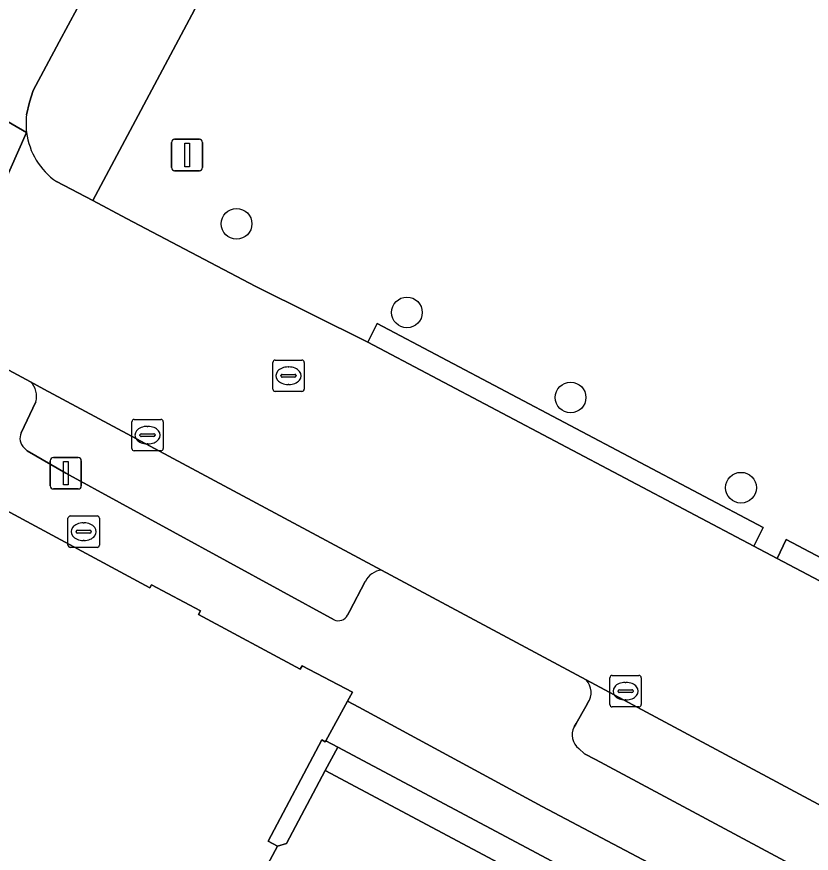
# Model space of a CAD drawing. Extents: x 159489 to 160304, y 383825 to 384531.
# Drawn here: x 160008.77 to 160034.08, y 384082.79 to 384109.44 of the extents above; entities that cross this region are included whole.
import ezdxf

# ---------------------------------------------------------------- set-up
doc = ezdxf.new("R2010")
doc.units = 0
for name, color, linetype in [('IMGEO_Boom', 7, 'Continuous'), ('IMGEO_Brandkraan', 7, 'Continuous'), ('IMGEO_Groenvoorziening', 7, 'Continuous'), ('IMGEO_Haag', 7, 'Continuous'), ('IMGEO_Kolk', 7, 'Continuous'), ('IMGEO_Lichtmast', 7, 'Continuous'), ('IMGEO_Pand', 7, 'Continuous'), ('IMGEO_Parkeervlak_open', 7, 'Continuous'), ('IMGEO_Rijbaan_lokaal_gesloten', 7, 'Continuous'), ('IMGEO_Rijbaan_lokaal_open', 7, 'Continuous'), ('IMGEO_Rioolput', 7, 'Continuous'), ('IMGEO_Verkeersregelinstallatiepaal', 7, 'Continuous'), ('IMGEO_Voetpad_open', 7, 'Continuous')]:
    doc.layers.add(name, color=color, linetype=linetype)

msp = doc.modelspace()

# ---------------------------------------------------------------- linework, layer by layer
at = {"layer": 'IMGEO_Boom'}
for centre in [(160015.774, 384102.844), (160021.202, 384100.021), (160026.416, 384097.312), (160031.845, 384094.439)]:
    msp.add_circle(centre, 0.489, dxfattribs=at)
at = {"layer": 'IMGEO_Brandkraan'}
for p, q in [((160017.004, 384098.506), (160017.856, 384098.506)), ((160016.929, 384097.58), (160016.929, 384098.432)), ((160017.417, 384098.286), (160017.442, 384098.286)), ((160017.93, 384098.432), (160017.93, 384097.58)), ((160017.188, 384098), (160017.188, 384098.012)), ((160017.626, 384097.963), (160017.228, 384097.963)), ((160017.231, 384098.049), (160017.629, 384098.049)), ((160017.672, 384098.012), (160017.672, 384098)), ((160017.44, 384097.726), (160017.415, 384097.726)), ((160017.856, 384097.506), (160017.004, 384097.506))]:
    msp.add_line(p, q, dxfattribs=at)
for points in [[(160017.004, 384098.506), (160017.856, 384098.506)], [(160016.929, 384097.58), (160016.929, 384098.432)], [(160017.93, 384098.432), (160017.93, 384097.58)], [(160017.856, 384097.506), (160017.004, 384097.506)]]:
    msp.add_lwpolyline(points, dxfattribs=at)
for centre, radius, start, end in [((160017.006, 384098.43), 0.0765, 91.552, 178.448), ((160017.006, 384098.43), 0.0765, 91.552, 178.448), ((160017.854, 384098.43), 0.0765, 1.552, 88.448), ((160017.854, 384098.43), 0.0765, 1.552, 88.448), ((160017.228, 384098.009), 0.0403, 85.8775, 175.7526), ((160017.225, 384097.999), 0.0366, 178.938, 274.7102), ((160017.629, 384098.006), 0.043, 264.8664, 352.4533), ((160017.633, 384098.011), 0.0386, 1.7309, 96.639), ((160017.006, 384097.582), 0.0765, 181.552, 268.448), ((160017.006, 384097.582), 0.0765, 181.552, 268.448), ((160017.854, 384097.582), 0.0765, 271.552, 358.448), ((160017.854, 384097.582), 0.0765, 271.552, 358.448)]:
    msp.add_arc(centre, radius, start, end, dxfattribs=at)
for centre, major_axis, ratio, start_param, end_param in [((160017.416, 384098.006), (-0.387, 0.002), 0.722429, 4.712389, 7.853982), ((160017.441, 384098.006), (-0.39, 0.002), 0.717154, 1.570796, 4.712389)]:
    msp.add_ellipse(centre, major_axis=major_axis, ratio=ratio, start_param=start_param, end_param=end_param, dxfattribs=at)
at = {"layer": 'IMGEO_Groenvoorziening'}
for points in [[(160033.432, 384144.614), (160015.042, 384110.814), (160014.347, 384109.496), (160011.193, 384103.583), (160012.267, 384103.018), (160016.394, 384100.846), (160019.953, 384099.072), (160020.256, 384099.669), (160032.548, 384093.175), (160032.251, 384092.579), (160033.002, 384092.187), (160033.287, 384092.784), (160046.606, 384085.746), (160046.301, 384085.17), (160047.03, 384084.787), (160047.334, 384085.363), (160060.949, 384078.169)], [(160024.433, 384082.315), (160018.598, 384085.426), (160017.364, 384083.108), (160017.084, 384083.019), (160016.229, 384081.438)]]:
    msp.add_lwpolyline(points, dxfattribs=at)
for points in [[(160032.548, 384093.175), (160020.256, 384099.669), (160019.953, 384099.072), (160032.251, 384092.579)], [(160046.606, 384085.746), (160033.287, 384092.784), (160033.002, 384092.187), (160046.301, 384085.17)], [(160018.598, 384085.426), (160018.997, 384086.175), (160018.616, 384086.375), (160018.602, 384086.349), (160018.488, 384086.412), (160016.784, 384083.18), (160017.084, 384083.019), (160017.364, 384083.108)], [(160018.997, 384086.175), (160018.598, 384085.426), (160024.433, 384082.315), (160024.367, 384082.194), (160024.912, 384081.905), (160028.388, 384080.08), (160028.841, 384080.931), (160024.841, 384083.062)]]:
    msp.add_lwpolyline(points, close=True, dxfattribs=at)
at = {"layer": 'IMGEO_Haag'}
for points in [[(160032.548, 384093.175), (160020.256, 384099.669), (160019.953, 384099.072), (160032.251, 384092.579)], [(160046.606, 384085.746), (160033.287, 384092.784), (160033.002, 384092.187), (160046.301, 384085.17)]]:
    msp.add_lwpolyline(points, close=True, dxfattribs=at)
at = {"layer": 'IMGEO_Kolk'}
for p, q in [((160012.439, 384095.687), (160012.439, 384096.539)), ((160012.514, 384096.613), (160013.366, 384096.613)), ((160012.927, 384096.393), (160012.952, 384096.393)), ((160013.44, 384096.539), (160013.44, 384095.687)), ((160012.698, 384096.107), (160012.698, 384096.119)), ((160012.741, 384096.156), (160013.139, 384096.156)), ((160013.182, 384096.119), (160013.182, 384096.107)), ((160013.136, 384096.07), (160012.738, 384096.07)), ((160012.95, 384095.833), (160012.925, 384095.833)), ((160013.366, 384095.613), (160012.514, 384095.613)), ((160027.668, 384087.532), (160027.668, 384088.384)), ((160027.743, 384088.458), (160028.595, 384088.458)), ((160028.669, 384088.384), (160028.669, 384087.532)), ((160028.156, 384088.238), (160028.181, 384088.238)), ((160027.927, 384087.952), (160027.927, 384087.964)), ((160028.365, 384087.915), (160027.967, 384087.915)), ((160027.97, 384088.001), (160028.368, 384088.001)), ((160028.411, 384087.964), (160028.411, 384087.952)), ((160028.179, 384087.678), (160028.154, 384087.678)), ((160028.595, 384087.458), (160027.743, 384087.458))]:
    msp.add_line(p, q, dxfattribs=at)
for points in [[(160012.439, 384095.687), (160012.439, 384096.539)], [(160012.514, 384096.613), (160013.366, 384096.613)], [(160013.44, 384096.539), (160013.44, 384095.687)], [(160013.366, 384095.613), (160012.514, 384095.613)], [(160027.668, 384087.532), (160027.668, 384088.384)], [(160027.743, 384088.458), (160028.595, 384088.458)], [(160028.669, 384088.384), (160028.669, 384087.532)], [(160028.595, 384087.458), (160027.743, 384087.458)]]:
    msp.add_lwpolyline(points, dxfattribs=at)
for centre, radius, start, end in [((160012.516, 384096.537), 0.0765, 91.552, 178.448), ((160012.516, 384096.537), 0.0765, 91.552, 178.448), ((160013.364, 384096.537), 0.0765, 1.552, 88.448), ((160013.364, 384096.537), 0.0765, 1.552, 88.448), ((160012.738, 384096.116), 0.0403, 85.8775, 175.7526), ((160012.735, 384096.106), 0.0366, 178.938, 274.7102), ((160013.139, 384096.113), 0.043, 264.8664, 352.4533), ((160013.143, 384096.118), 0.0386, 1.7309, 96.639), ((160012.516, 384095.689), 0.0765, 181.552, 268.448), ((160012.516, 384095.689), 0.0765, 181.552, 268.448), ((160013.364, 384095.689), 0.0765, 271.552, 358.448), ((160013.364, 384095.689), 0.0765, 271.552, 358.448), ((160027.745, 384088.382), 0.0765, 91.552, 178.448), ((160027.745, 384088.382), 0.0765, 91.552, 178.448), ((160028.593, 384088.382), 0.0765, 1.552, 88.448), ((160028.593, 384088.382), 0.0765, 1.552, 88.448), ((160027.967, 384087.961), 0.0403, 85.8775, 175.7526), ((160027.964, 384087.951), 0.0366, 178.938, 274.7102), ((160028.368, 384087.958), 0.043, 264.8664, 352.4533), ((160028.372, 384087.963), 0.0386, 1.7309, 96.639), ((160027.745, 384087.534), 0.0765, 181.552, 268.448), ((160027.745, 384087.534), 0.0765, 181.552, 268.448), ((160028.593, 384087.534), 0.0765, 271.552, 358.448), ((160028.593, 384087.534), 0.0765, 271.552, 358.448)]:
    msp.add_arc(centre, radius, start, end, dxfattribs=at)
for centre, major_axis, ratio, start_param, end_param in [((160012.926, 384096.113), (-0.387, 0.002), 0.722429, 4.712389, 7.853982), ((160012.951, 384096.113), (-0.39, 0.002), 0.717154, 1.570796, 4.712389), ((160028.155, 384087.958), (-0.387, 0.002), 0.722429, 4.712389, 7.853982), ((160028.18, 384087.958), (-0.39, 0.002), 0.717154, 1.570796, 4.712389)]:
    msp.add_ellipse(centre, major_axis=major_axis, ratio=ratio, start_param=start_param, end_param=end_param, dxfattribs=at)
at = {"layer": 'IMGEO_Lichtmast'}
for p, q in [((160009.839, 384094.5), (160009.839, 384095.3)), ((160009.839, 384095.3), (160009.839, 384094.5)), ((160009.939, 384095.4), (160010.729, 384095.4)), ((160010.729, 384095.4), (160009.939, 384095.4)), ((160010.829, 384095.3), (160010.829, 384094.5)), ((160010.829, 384094.5), (160010.829, 384095.3)), ((160010.729, 384094.4), (160009.939, 384094.4)), ((160009.939, 384094.4), (160010.729, 384094.4))]:
    msp.add_line(p, q, dxfattribs=at)
msp.add_lwpolyline([(160010.259, 384095.275), (160010.409, 384095.275), (160010.409, 384094.525), (160010.259, 384094.525), (160010.259, 384095.275)], dxfattribs=at)
for centre, start, end in [((160009.939, 384095.3), 90, 180), ((160009.939, 384095.3), 90, 180), ((160010.729, 384095.3), 0, 90), ((160010.729, 384095.3), 360, 90), ((160009.939, 384094.5), 180, 270), ((160009.939, 384094.5), 180, 270), ((160010.729, 384094.5), 270, 0), ((160010.729, 384094.5), 270, 0)]:
    msp.add_arc(centre, 0.1, start, end, dxfattribs=at)
at = {"layer": 'IMGEO_Pand'}
msp.add_lwpolyline([(160016.229, 384081.438), (160017.084, 384083.019), (160016.784, 384083.18), (160018.488, 384086.412), (160018.602, 384086.349), (160018.616, 384086.375), (160019.313, 384087.643), (160019.467, 384087.924), (160017.864, 384088.77), (160017.804, 384088.655), (160014.563, 384090.405), (160014.624, 384090.52), (160013.061, 384091.347), (160013.01, 384091.25), (160003.015, 384096.634), (159997.636, 384086.62), (159997.548, 384086.668), (159996.793, 384085.067), (159994.786, 384081.336)], dxfattribs=at)
at = {"layer": 'IMGEO_Parkeervlak_open'}
for points in [[(160009.639, 384097.58), (160009.21, 384097.81)], [(160020.391, 384091.814), (160009.639, 384097.58)], [(160009.376, 384097.173), (160008.909, 384096.189)], [(160009.004, 384095.705), (160009.106, 384095.616), (160010.334, 384094.9), (160018.881, 384090.23)], [(160019.309, 384090.38), (160019.377, 384090.498), (160019.877, 384091.448)], [(160027.802, 384087.843), (160026.914, 384088.319)], [(160076.371, 384061.813), (160027.802, 384087.843)], [(160026.967, 384087.587), (160026.898, 384087.474), (160026.592, 384086.927), (160026.53, 384086.818)], [(160026.678, 384086.133), (160026.861, 384085.963), (160027.206, 384085.779), (160074.709, 384060.323)]]:
    msp.add_lwpolyline(points, dxfattribs=at)
for centre, radius, start, end in [((160008.788, 384097.36), 0.617, 342.3508, 46.8617), ((160009.315, 384096.017), 0.44, 157.0479, 225.1619), ((160020.452, 384091.185), 0.632, 95.5161, 155.3904), ((160019.015, 384090.533), 0.331, 246.1228, 332.505), ((160026.488, 384087.92), 0.583, 325.1585, 43.1239), ((160026.995, 384086.56), 0.531, 150.9455, 233.4382)]:
    msp.add_arc(centre, radius, start, end, dxfattribs=at)
at = {"layer": 'IMGEO_Rijbaan_lokaal_gesloten'}
for points in [[(160009.083, 384106.315), (160009.176, 384106.723), (160009.291, 384107.093), (160010.126, 384108.639), (160012.129, 384112.363), (160028.387, 384142.585)], [(159972.01, 384118.346), (159992.857, 384107.129), (160004.646, 384100.256), (160004.847, 384100.149), (160006.255, 384099.394), (160009.085, 384105.756), (160001.256, 384110.303)], [(160001.256, 384110.303), (160009.085, 384105.756)]]:
    msp.add_lwpolyline(points, dxfattribs=at)
msp.add_arc((160011.373, 384106.044), 2.306, 173.2446, 187.1654, dxfattribs=at)
at = {"layer": 'IMGEO_Rijbaan_lokaal_open'}
for points in [[(160009.085, 384105.756), (160006.255, 384099.394), (160009.21, 384097.81), (160009.639, 384097.58), (160020.391, 384091.814), (160026.914, 384088.319), (160027.802, 384087.843), (160076.371, 384061.813), (160076.546, 384061.719), (160085.703, 384056.846), (160090.12, 384054.464), (160125.267, 384035.607), (160171.245, 384010.937), (160174.067, 384016.228), (160160.959, 384023.29), (160157.797, 384024.943), (160157.615, 384025.041), (160157.408, 384025.152), (160154.779, 384026.564), (160131.209, 384039.227), (160093.439, 384059.454), (160093.307, 384059.517), (160092.437, 384059.998)], [(160091.856, 384061.088), (160087.565, 384063.401), (160073.826, 384070.649), (160073.089, 384071.038), (160061.378, 384077.213), (160060.648, 384077.604), (160047.03, 384084.787), (160046.301, 384085.17), (160033.002, 384092.187), (160032.251, 384092.579), (160019.953, 384099.072), (160016.394, 384100.846), (160012.267, 384103.018), (160011.193, 384103.583), (160010.038, 384104.19)]]:
    msp.add_lwpolyline(points, dxfattribs=at)
msp.add_arc((160011.314, 384106.039), 2.246, 187.2423, 235.4034, dxfattribs=at)
at = {"layer": 'IMGEO_Rioolput'}
for p, q in [((160010.404, 384092.612), (160010.404, 384093.464)), ((160010.479, 384093.538), (160011.331, 384093.538)), ((160011.405, 384093.464), (160011.405, 384092.612)), ((160010.892, 384093.318), (160010.917, 384093.318)), ((160010.663, 384093.032), (160010.663, 384093.044)), ((160011.101, 384092.995), (160010.703, 384092.995)), ((160010.706, 384093.081), (160011.104, 384093.081)), ((160011.147, 384093.044), (160011.147, 384093.032)), ((160010.915, 384092.758), (160010.89, 384092.758)), ((160011.331, 384092.538), (160010.479, 384092.538))]:
    msp.add_line(p, q, dxfattribs=at)
for points in [[(160010.404, 384092.612), (160010.404, 384093.464)], [(160010.479, 384093.538), (160011.331, 384093.538)], [(160011.405, 384093.464), (160011.405, 384092.612)], [(160011.331, 384092.538), (160010.479, 384092.538)]]:
    msp.add_lwpolyline(points, dxfattribs=at)
for centre, radius, start, end in [((160010.481, 384093.462), 0.0765, 91.552, 178.448), ((160010.481, 384093.462), 0.0765, 91.552, 178.448), ((160011.329, 384093.462), 0.0765, 1.552, 88.448), ((160011.329, 384093.462), 0.0765, 1.552, 88.448), ((160010.703, 384093.041), 0.0403, 85.8775, 175.7526), ((160010.7, 384093.031), 0.0366, 178.938, 274.7102), ((160011.104, 384093.038), 0.043, 264.8664, 352.4533), ((160011.108, 384093.043), 0.0386, 1.7309, 96.639), ((160010.481, 384092.614), 0.0765, 181.552, 268.448), ((160010.481, 384092.614), 0.0765, 181.552, 268.448), ((160011.329, 384092.614), 0.0765, 271.552, 358.448), ((160011.329, 384092.614), 0.0765, 271.552, 358.448)]:
    msp.add_arc(centre, radius, start, end, dxfattribs=at)
for centre, major_axis, ratio, start_param, end_param in [((160010.891, 384093.038), (-0.387, 0.002), 0.722429, 4.712389, 7.853982), ((160010.916, 384093.038), (-0.39, 0.002), 0.717154, 1.570796, 4.712389)]:
    msp.add_ellipse(centre, major_axis=major_axis, ratio=ratio, start_param=start_param, end_param=end_param, dxfattribs=at)
at = {"layer": 'IMGEO_Verkeersregelinstallatiepaal'}
for p, q in [((160013.702, 384104.636), (160013.702, 384105.436)), ((160013.702, 384105.436), (160013.702, 384104.636)), ((160013.802, 384105.536), (160014.592, 384105.536)), ((160014.592, 384105.536), (160013.802, 384105.536)), ((160014.692, 384105.436), (160014.692, 384104.636)), ((160014.692, 384104.636), (160014.692, 384105.436)), ((160014.592, 384104.536), (160013.802, 384104.536)), ((160013.802, 384104.536), (160014.592, 384104.536))]:
    msp.add_line(p, q, dxfattribs=at)
msp.add_lwpolyline([(160014.122, 384105.411), (160014.272, 384105.411), (160014.272, 384104.661), (160014.122, 384104.661), (160014.122, 384105.411)], dxfattribs=at)
for centre, start, end in [((160013.802, 384105.436), 90, 180), ((160013.802, 384105.436), 90, 180), ((160014.592, 384105.436), 0, 90), ((160014.592, 384105.436), 360, 90), ((160013.802, 384104.636), 180, 270), ((160013.802, 384104.636), 180, 270), ((160014.592, 384104.636), 270, 0), ((160014.592, 384104.636), 270, 0)]:
    msp.add_arc(centre, 0.1, start, end, dxfattribs=at)
at = {"layer": 'IMGEO_Voetpad_open'}
for points in [[(160036.463, 384152.099), (160035.012, 384151.265), (160033.632, 384150.031), (160032.652, 384148.584), (160032.126, 384147.617), (160029.343, 384142.501), (160012.762, 384112.026), (160012.129, 384112.363), (160010.126, 384108.639), (160009.291, 384107.093), (160009.176, 384106.723), (160009.083, 384106.315)], [(160010.038, 384104.19), (160011.193, 384103.583), (160014.347, 384109.496), (160015.042, 384110.814), (160033.432, 384144.614)], [(160009.21, 384097.81), (160006.255, 384099.394), (160004.847, 384100.149), (160004.646, 384100.256)], [(159999.262, 384098.753), (160001.237, 384097.592), (160003.015, 384096.634), (160013.01, 384091.25), (160013.061, 384091.347), (160014.624, 384090.52), (160014.563, 384090.405), (160017.804, 384088.655), (160017.864, 384088.77), (160019.467, 384087.924), (160019.313, 384087.643), (160019.673, 384087.444), (160025.51, 384084.288), (160031.927, 384080.896), (160034.428, 384079.656), (160073.755, 384058.611), (160074.709, 384060.323), (160027.206, 384085.779), (160026.861, 384085.963), (160026.678, 384086.133)], [(160008.909, 384096.189), (160009.376, 384097.173)], [(160018.881, 384090.23), (160010.334, 384094.9), (160009.106, 384095.616), (160009.004, 384095.705)], [(160026.914, 384088.319), (160020.391, 384091.814)], [(160019.877, 384091.448), (160019.377, 384090.498), (160019.309, 384090.38)], [(160031.927, 384080.896), (160025.51, 384084.288), (160019.673, 384087.444), (160019.313, 384087.643), (160018.616, 384086.375), (160018.997, 384086.175), (160024.841, 384083.062), (160028.841, 384080.931)], [(160026.53, 384086.818), (160026.592, 384086.927), (160026.898, 384087.474), (160026.967, 384087.587)]]:
    msp.add_lwpolyline(points, dxfattribs=at)
for centre, radius, start, end in [((160011.373, 384106.044), 2.306, 173.2446, 187.1654), ((160011.314, 384106.039), 2.246, 187.2423, 235.4034), ((160008.788, 384097.36), 0.617, 342.3508, 46.8617), ((160009.315, 384096.017), 0.44, 157.0479, 225.1619), ((160020.452, 384091.185), 0.632, 95.5161, 155.3904), ((160019.015, 384090.533), 0.331, 246.1228, 332.505), ((160026.488, 384087.92), 0.583, 325.1585, 43.1239), ((160026.995, 384086.56), 0.531, 150.9455, 233.4382)]:
    msp.add_arc(centre, radius, start, end, dxfattribs=at)

doc.saveas('drawing.dxf')
